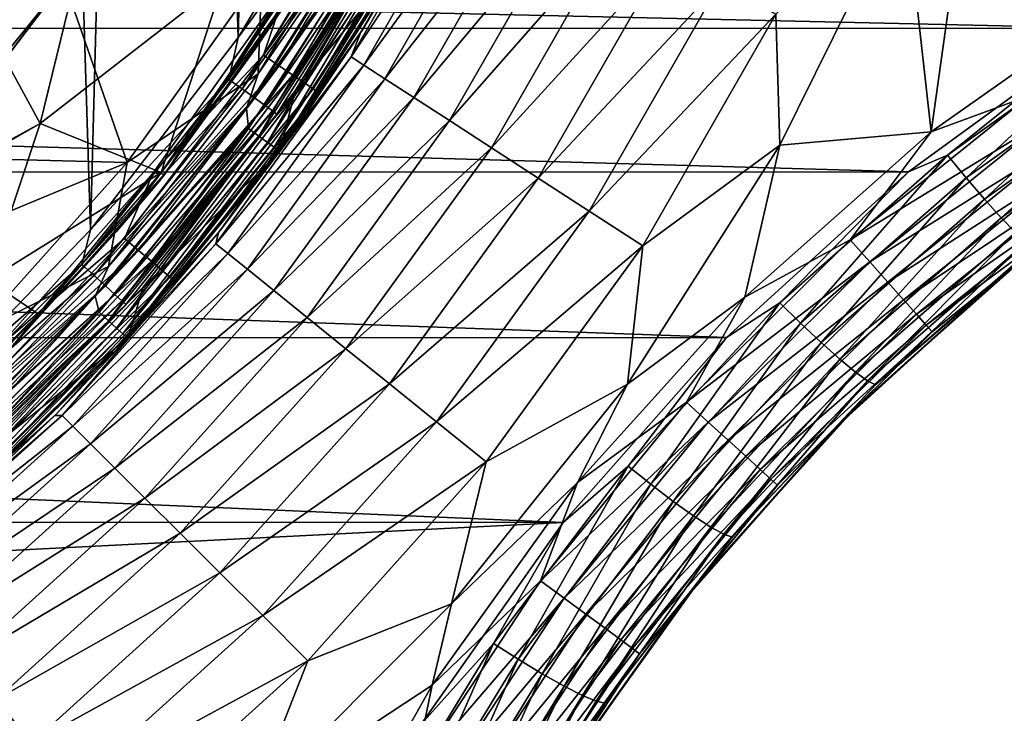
# Model space of a CAD drawing. Header units: metres. Extents: x -106 to 264, y -111 to 81.
# Tile 111 of 549: x 14.5 to 23.93, y -17.71 to -11.07. Entities that reach past the tile are written whole.
import ezdxf

# ---------------------------------------------------------------- set-up
doc = ezdxf.new("R2010")
doc.units = ezdxf.units.M
doc.layers.add('solid_20422013', color=7, linetype='CONTINUOUS')

msp = doc.modelspace()

# ---------------------------------------------------------------- linework, layer by layer
at = {"layer": 'solid_20422013'}
for points in [[(14.337729, 13.999803, 77.57151), (13.567441, -14.74737, 77.584946), (15.176792, -13.085555, 77.55603)], [(14.337729, 13.999803, 77.57151), (15.176792, -13.085555, 77.55603), (15.847187, 12.270314, 77.54303)], [(15.847187, 12.270314, 77.54303), (15.176792, -13.085555, 77.55603), (16.590656, -11.245829, 77.527954)], [(15.847187, 12.270314, 77.54303), (16.590656, -11.245829, 77.527954), (17.139881, 10.391211, 77.516373)], [(17.139881, 10.391211, 77.516373), (16.590656, -11.245829, 77.527954), (17.766171, -9.285732, 77.502701)], [(23.228586, -12.146452, 19), (23.904106, -7.317517, 19), (22.971306, -9.862634, 19)], [(23.228586, -12.146452, 19), (25.181824, -10.770038, 19), (23.904106, -7.317517, 19)], [(17.781208, -11.172673, 48.200001), (18.908186, -9.136766, 23), (18.920345, -9.111559, 48.200001)], [(18.534952, -9.82661, 48.383289), (17.781208, -11.172673, 48.200001), (18.920345, -9.111559, 48.200001)], [(17.781208, -11.172673, 48.200001), (18.366816, -10.181359, 23), (18.908186, -9.136766, 23)], [(17.702967, -9.729023, 77.487953), (17.766171, -9.285732, 77.502701), (16.590656, -11.245829, 77.527954)], [(17.882521, -9.480712, 49.338165), (16.752647, -11.358576, 49.338165), (17.146166, -10.773649, 49.239994)], [(17.325098, -10.406235, 49.435711), (16.752647, -11.358576, 49.338165), (17.882521, -9.480712, 49.338165)], [(17.673773, -11.43134, 22.379227), (18.773697, -9.517673, 22.379227), (17.767794, -11.193994, 23)], [(18.903877, -9.583671, 21.768116), (18.773697, -9.517673, 22.379227), (17.673773, -11.43134, 22.379227)], [(18.773697, -9.517673, 22.379227), (18.366816, -10.181359, 23), (17.767794, -11.193994, 23)], [(17.999838, -9.600218, 51.700001), (16.783817, -11.593534, 51.700001), (16.816923, -10.636537, 53.567062)], [(17.907959, -9.965853, 51.700001), (16.783817, -11.593534, 51.700001), (17.999838, -9.600218, 51.700001)], [(17.068138, -10.720295, 49.000153), (16.835796, -11.414953, 48.987526), (17.971277, -9.527768, 48.987526)], [(18.128288, -9.611011, 48.933891), (17.971277, -9.527768, 48.987526), (16.835796, -11.414953, 48.987526)], [(18.128288, -9.611011, 48.933891), (16.835796, -11.414953, 48.987526), (16.982887, -11.514683, 48.933891)], [(18.128288, -9.611011, 48.933891), (16.982887, -11.514683, 48.933891), (18.270151, -9.686221, 48.840744)], [(17.796326, -11.510608, 21.768116), (18.903877, -9.583671, 21.768116), (17.673773, -11.43134, 22.379227)], [(19.117804, -9.692124, 21.187397), (18.903877, -9.583671, 21.768116), (17.796326, -11.510608, 21.768116)], [(16.982887, -11.514683, 48.933891), (17.115786, -11.604791, 48.840744), (18.270151, -9.686221, 48.840744)], [(18.270151, -9.686221, 48.840744), (17.115786, -11.604791, 48.840744), (18.389229, -9.749352, 48.713097)], [(17.997719, -11.640867, 21.187397), (19.117804, -9.692124, 21.187397), (17.796326, -11.510608, 21.768116)], [(19.410196, -9.840359, 20.651402), (19.117804, -9.692124, 21.187397), (17.997719, -11.640867, 21.187397)], [(16.502441, -11.646242, 77.513626), (17.702967, -9.729023, 77.487953), (16.590656, -11.245829, 77.527954)], [(17.840466, -9.805343, 77.432587), (17.702967, -9.729023, 77.487953), (16.502441, -11.646242, 77.513626)], [(16.630615, -11.737595, 77.458656), (17.840466, -9.805343, 77.432587), (16.502441, -11.646242, 77.513626)], [(17.968275, -9.876785, 77.3396), (17.840466, -9.805343, 77.432587), (16.630615, -11.737595, 77.458656)], [(17.115786, -11.604791, 48.840744), (17.227339, -11.680426, 48.713097), (18.389229, -9.749352, 48.713097)], [(18.366579, -9.722714, 76.760643), (17.137156, -11.754624, 76.785667), (18.241184, -10.395881, 52.204365)], [(18.196053, -10.007346, 76.906021), (17.137156, -11.754624, 76.785667), (18.366579, -9.722714, 76.760643)], [(18.389229, -9.749352, 48.713097), (17.227339, -11.680426, 48.713097), (18.479109, -9.797003, 48.557827)], [(17.227339, -11.680426, 48.713097), (17.311541, -11.737515, 48.557827), (18.479109, -9.797003, 48.557827)], [(18.479109, -9.797003, 48.557827), (17.311541, -11.737515, 48.557827), (18.534952, -9.82661, 48.383289)], [(16.749758, -11.823111, 77.366043), (17.968275, -9.876785, 77.3396), (16.630615, -11.737595, 77.458656)], [(18.075031, -9.937045, 77.2136), (17.968275, -9.876785, 77.3396), (16.749758, -11.823111, 77.366043)], [(17.311541, -11.737515, 48.557827), (17.363855, -11.772986, 48.383289), (18.534952, -9.82661, 48.383289)], [(18.534952, -9.82661, 48.383289), (17.363855, -11.772986, 48.383289), (17.781208, -11.172673, 48.200001)], [(18.272982, -11.818907, 20.651402), (19.410196, -9.840359, 20.651402), (17.997719, -11.640867, 21.187397)], [(19.773844, -10.024716, 20.173351), (19.410196, -9.840359, 20.651402), (18.272982, -11.818907, 20.651402)], [(21.777285, -12.276433, 19), (22.971306, -9.862634, 19), (21.740068, -11.021529, 19.049246)], [(23.228586, -12.146452, 19), (22.971306, -9.862634, 19), (21.777285, -12.276433, 19)], [(24.900822, -11.156499, -18.696924), (-26.949268, -9.985374, -18.861515), (26.949268, -9.985374, -18.861515)], [(24.900822, -11.156499, -18.696924), (-24.89687, -11.159752, -18.696466), (-26.949268, -9.985374, -18.861515)], [(17.907959, -9.965853, 51.700001), (16.670759, -11.922745, 51.700001), (16.783817, -11.593534, 51.700001)], [(17.91984, -10.212741, 51.717224), (16.670759, -11.922745, 51.700001), (17.907959, -9.965853, 51.700001)], [(16.849274, -11.89524, 77.240356), (18.075031, -9.937045, 77.2136), (16.749758, -11.823111, 77.366043)], [(18.152168, -9.981284, 77.064697), (18.075031, -9.937045, 77.2136), (16.849274, -11.89524, 77.240356)], [(16.921181, -11.948194, 77.09169), (18.152168, -9.981284, 77.064697), (16.849274, -11.89524, 77.240356)], [(16.921181, -11.948194, 77.09169), (18.196053, -10.007346, 76.906021), (18.152168, -9.981284, 77.064697)], [(16.921181, -11.948194, 77.09169), (16.962091, -11.979391, 76.933144), (18.196053, -10.007346, 76.906021)], [(18.196053, -10.007346, 76.906021), (16.962091, -11.979391, 76.933144), (17.137156, -11.754624, 76.785667)], [(18.615324, -12.040332, 20.173351), (19.773844, -10.024716, 20.173351), (18.272982, -11.818907, 20.651402)], [(20.199774, -10.240649, 19.765039), (19.773844, -10.024716, 20.173351), (18.615324, -12.040332, 20.173351)], [(17.781208, -11.172673, 48.200001), (17.767794, -11.193994, 23), (18.366816, -10.181359, 23)], [(17.91984, -10.212741, 51.717224), (16.691162, -12.11717, 51.717224), (16.670759, -11.922745, 51.700001)], [(16.789291, -12.188409, 51.767784), (16.691162, -12.11717, 51.717224), (17.91984, -10.212741, 51.717224)], [(18.02519, -10.272782, 51.767784), (16.789291, -12.188409, 51.767784), (17.91984, -10.212741, 51.717224)], [(16.873375, -12.249451, 51.848179), (16.789291, -12.188409, 51.767784), (18.02519, -10.272782, 51.767784)], [(18.115465, -10.324231, 51.848179), (16.873375, -12.249451, 51.848179), (18.02519, -10.272782, 51.767784)], [(19.016298, -12.299682, 19.765039), (20.199774, -10.240649, 19.765039), (18.615324, -12.040332, 20.173351)], [(20.677475, -10.482829, 19.436544), (20.199774, -10.240649, 19.765039), (19.016298, -12.299682, 19.765039)], [(16.937611, -12.296083, 51.952866), (16.873375, -12.249451, 51.848179), (18.115465, -10.324231, 51.848179)], [(18.184429, -10.363535, 51.952866), (16.937611, -12.296083, 51.952866), (18.115465, -10.324231, 51.848179)], [(18.184429, -10.363535, 51.952866), (16.977562, -12.325087, 52.074615), (16.937611, -12.296083, 51.952866)], [(18.184429, -10.363535, 51.952866), (18.227322, -10.38798, 52.074615), (16.977562, -12.325087, 52.074615)], [(17.325098, -10.406235, 49.435711), (15.854123, -12.537907, 49.429569), (16.091892, -12.230787, 49.430233)], [(16.446669, -10.704681, 50.722492), (15.854123, -12.537907, 49.429569), (17.325098, -10.406235, 49.435711)], [(17.325098, -10.406235, 49.435711), (16.091892, -12.230787, 49.430233), (16.752647, -11.358576, 49.338165)], [(16.977562, -12.325087, 52.074615), (18.227322, -10.38798, 52.074615), (16.990475, -12.334461, 52.204365)], [(18.227322, -10.38798, 52.074615), (18.241184, -10.395881, 52.204365), (16.990475, -12.334461, 52.204365)], [(17.137156, -11.754624, 76.785667), (16.990475, -12.334461, 52.204365), (18.241184, -10.395881, 52.204365)], [(14.359891, -11.451718, 52.927349), (15.086637, -10.475767, 52.927349), (14.924659, -10.705158, 53.567062)], [(14.694283, -12.067444, 51.865765), (15.086637, -10.475767, 52.927349), (14.359891, -11.451718, 52.927349)], [(16.446669, -10.704681, 50.722492), (15.086637, -10.475767, 52.927349), (14.694283, -12.067444, 51.865765)], [(19.466013, -12.590555, 19.436544), (20.677475, -10.482829, 19.436544), (19.016298, -12.299682, 19.765039)], [(21.195166, -10.74528, 19.195969), (20.677475, -10.482829, 19.436544), (19.466013, -12.590555, 19.436544)], [(16.816923, -10.636537, 53.567062), (15.52974, -12.442852, 53.567062), (14.924659, -10.705158, 53.567062)], [(16.783817, -11.593534, 51.700001), (15.52974, -12.442852, 53.567062), (16.816923, -10.636537, 53.567062)], [(14.359891, -11.451718, 52.927349), (14.924659, -10.705158, 53.567062), (13.555943, -12.390946, 53.567062)], [(15.52974, -12.442852, 53.567062), (13.555943, -12.390946, 53.567062), (14.924659, -10.705158, 53.567062)], [(16.446669, -10.704681, 50.722492), (14.694283, -12.067444, 51.865765), (15.854123, -12.537907, 49.429569)], [(17.068138, -10.720295, 49.000153), (15.779067, -12.540619, 49.000153), (16.835796, -11.414953, 48.987526)], [(15.890587, -12.551962, 49.099998), (15.779067, -12.540619, 49.000153), (17.068138, -10.720295, 49.000153)], [(17.19356, -10.697851, 49.099998), (15.890587, -12.551962, 49.099998), (17.068138, -10.720295, 49.000153)], [(17.146166, -10.773649, 49.239994), (15.890587, -12.551962, 49.099998), (17.19356, -10.697851, 49.099998)], [(19.953371, -12.905777, 19.195969), (21.195166, -10.74528, 19.195969), (19.466013, -12.590555, 19.436544)], [(19.953371, -12.905777, 19.195969), (21.740068, -11.021529, 19.049246), (21.195166, -10.74528, 19.195969)], [(17.146166, -10.773649, 49.239994), (15.832088, -12.625669, 49.239994), (15.890587, -12.551962, 49.099998)], [(16.752647, -11.358576, 49.338165), (15.832088, -12.625669, 49.239994), (17.146166, -10.773649, 49.239994)], [(24.172537, -11.799474, 18.971178), (25.181824, -10.770038, 19), (23.228586, -12.146452, 19)], [(19.953371, -12.905777, 19.195969), (20.466349, -13.237569, 19.049246), (21.740068, -11.021529, 19.049246)], [(21.777285, -12.276433, 19), (21.740068, -11.021529, 19.049246), (20.466349, -13.237569, 19.049246)], [(24.900822, -11.156499, -18.696924), (23.010382, -12.530283, -18.503851), (-24.89687, -11.159752, -18.696466)], [(23.010382, -12.530283, -18.503851), (-23.005219, -12.534482, -18.503262), (-24.89687, -11.159752, -18.696466)], [(16.418461, -13.093286, 48.200001), (17.767794, -11.193994, 23), (17.781208, -11.172673, 48.200001)], [(17.363855, -11.772986, 48.383289), (16.418461, -13.093286, 48.200001), (17.781208, -11.172673, 48.200001)], [(16.418461, -13.093286, 48.200001), (17.113001, -12.171492, 23), (17.767794, -11.193994, 23)], [(17.673773, -11.43134, 22.379227), (17.767794, -11.193994, 23), (17.113001, -12.171492, 23)], [(23.384657, -12.372516, -18.521843), (23.010382, -12.530283, -18.503851), (24.900822, -11.156499, -18.696924)], [(25.127964, -11.127584, -18.697666), (23.384657, -12.372516, -18.521843), (24.900822, -11.156499, -18.696924)], [(23.562353, -12.587959, -18.441534), (23.384657, -12.372516, -18.521843), (25.127964, -11.127584, -18.697666)], [(25.282446, -11.360208, -18.617283), (23.562353, -12.587959, -18.441534), (25.127964, -11.127584, -18.697666)], [(16.502441, -11.646242, 77.513626), (16.590656, -11.245829, 77.527954), (15.176792, -13.085555, 77.55603)], [(16.752647, -11.358576, 49.338165), (15.426364, -13.103271, 49.338165), (15.832088, -12.625669, 49.239994)], [(15.854123, -12.537907, 49.429569), (15.426364, -13.103271, 49.338165), (16.752647, -11.358576, 49.338165)], [(16.091892, -12.230787, 49.430233), (15.854123, -12.537907, 49.429569), (16.752647, -11.358576, 49.338165)], [(23.737507, -12.791911, -18.302521), (23.562353, -12.587959, -18.441534), (25.282446, -11.360208, -18.617283)], [(25.434982, -11.581501, -18.478142), (23.737507, -12.791911, -18.302521), (25.282446, -11.360208, -18.617283)], [(14.694283, -12.067444, 51.865765), (14.359891, -11.451718, 52.927349), (12.953714, -13.021122, 52.927349)], [(15.779067, -12.540619, 49.000153), (15.502931, -13.168308, 48.987526), (16.835796, -11.414953, 48.987526)], [(16.982887, -11.514683, 48.933891), (16.835796, -11.414953, 48.987526), (15.502931, -13.168308, 48.987526)], [(16.379496, -13.219301, 22.379227), (17.673773, -11.43134, 22.379227), (16.404491, -13.110784, 23)], [(17.796326, -11.510608, 21.768116), (17.673773, -11.43134, 22.379227), (16.379496, -13.219301, 22.379227)], [(17.673773, -11.43134, 22.379227), (17.113001, -12.171492, 23), (16.404491, -13.110784, 23)], [(16.783817, -11.593534, 51.700001), (15.349111, -13.437405, 51.700001), (15.52974, -12.442852, 53.567062)], [(16.670759, -11.922745, 51.700001), (15.349111, -13.437405, 51.700001), (16.783817, -11.593534, 51.700001)], [(16.982887, -11.514683, 48.933891), (15.502931, -13.168308, 48.987526), (15.638376, -13.283357, 48.933891)], [(16.982887, -11.514683, 48.933891), (15.638376, -13.283357, 48.933891), (17.115786, -11.604791, 48.840744)], [(16.493074, -13.310966, 21.768116), (17.796326, -11.510608, 21.768116), (16.379496, -13.219301, 22.379227)], [(17.997719, -11.640867, 21.187397), (17.796326, -11.510608, 21.768116), (16.493074, -13.310966, 21.768116)], [(23.898603, -12.970137, -18.108093), (23.737507, -12.791911, -18.302521), (25.434982, -11.581501, -18.478142)], [(25.575567, -11.776132, -18.283535), (23.898603, -12.970137, -18.108093), (25.434982, -11.581501, -18.478142)], [(15.094849, -13.417177, 77.541428), (16.502441, -11.646242, 77.513626), (15.176792, -13.085555, 77.55603)], [(16.630615, -11.737595, 77.458656), (16.502441, -11.646242, 77.513626), (15.094849, -13.417177, 77.541428)], [(15.638376, -13.283357, 48.933891), (15.760754, -13.387305, 48.840744), (17.115786, -11.604791, 48.840744)], [(17.115786, -11.604791, 48.840744), (15.760754, -13.387305, 48.840744), (17.227339, -11.680426, 48.713097)], [(15.760754, -13.387305, 48.840744), (15.863476, -13.474558, 48.713097), (17.227339, -11.680426, 48.713097)], [(17.227339, -11.680426, 48.713097), (15.863476, -13.474558, 48.713097), (17.311541, -11.737515, 48.557827)], [(16.679718, -13.461599, 21.187397), (17.997719, -11.640867, 21.187397), (16.493074, -13.310966, 21.768116)], [(18.272982, -11.818907, 20.651402), (17.997719, -11.640867, 21.187397), (16.679718, -13.461599, 21.187397)], [(15.21209, -13.522414, 77.486893), (16.630615, -11.737595, 77.458656), (15.094849, -13.417177, 77.541428)], [(16.749758, -11.823111, 77.366043), (16.630615, -11.737595, 77.458656), (15.21209, -13.522414, 77.486893)], [(17.137156, -11.754624, 76.785667), (15.683644, -13.633285, 76.81369), (16.990475, -12.334461, 52.204365)], [(16.962091, -11.979391, 76.933144), (15.683644, -13.633285, 76.81369), (17.137156, -11.754624, 76.785667)], [(15.863476, -13.474558, 48.713097), (15.94101, -13.540417, 48.557827), (17.311541, -11.737515, 48.557827)], [(17.311541, -11.737515, 48.557827), (15.94101, -13.540417, 48.557827), (17.363855, -11.772986, 48.383289)], [(15.94101, -13.540417, 48.557827), (15.989184, -13.581335, 48.383289), (17.363855, -11.772986, 48.383289)], [(17.363855, -11.772986, 48.383289), (15.989184, -13.581335, 48.383289), (16.418461, -13.093286, 48.200001)], [(24.034939, -13.110476, -17.868877), (23.898603, -12.970137, -18.108093), (25.575567, -11.776132, -18.283535)], [(15.32107, -13.620927, 77.394684), (16.749758, -11.823111, 77.366043), (15.21209, -13.522414, 77.486893)], [(16.849274, -11.89524, 77.240356), (16.749758, -11.823111, 77.366043), (15.32107, -13.620927, 77.394684)], [(16.934824, -13.667485, 20.651402), (18.272982, -11.818907, 20.651402), (16.679718, -13.461599, 21.187397)], [(18.615324, -12.040332, 20.173351), (18.272982, -11.818907, 20.651402), (16.934824, -13.667485, 20.651402)], [(22.451752, -13.182198, 18.971178), (24.172537, -11.799474, 18.971178), (23.228586, -12.146452, 19)], [(24.337297, -12.02792, 18.885706), (24.172537, -11.799474, 18.971178), (22.451752, -13.182198, 18.971178)], [(16.670759, -11.922745, 51.700001), (15.223668, -13.719388, 51.700001), (15.349111, -13.437405, 51.700001)], [(16.691162, -12.11717, 51.717224), (15.223668, -13.719388, 51.700001), (16.670759, -11.922745, 51.700001)], [(15.412099, -13.704019, 77.269333), (16.849274, -11.89524, 77.240356), (15.32107, -13.620927, 77.394684)], [(16.921181, -11.948194, 77.09169), (16.849274, -11.89524, 77.240356), (15.412099, -13.704019, 77.269333)], [(15.477873, -13.765021, 77.120918), (16.921181, -11.948194, 77.09169), (15.412099, -13.704019, 77.269333)], [(15.477873, -13.765021, 77.120918), (16.962091, -11.979391, 76.933144), (16.921181, -11.948194, 77.09169)], [(14.694283, -12.067444, 51.865765), (12.953714, -13.021122, 52.927349), (12.836039, -13.137139, 52.927349)], [(14.193852, -13.567936, 50.698231), (14.694283, -12.067444, 51.865765), (12.836039, -13.137139, 52.927349)], [(14.193852, -13.567936, 50.698231), (15.854123, -12.537907, 49.429569), (14.694283, -12.067444, 51.865765)], [(15.477873, -13.765021, 77.120918), (15.515296, -13.800962, 76.962524), (16.962091, -11.979391, 76.933144)], [(16.962091, -11.979391, 76.933144), (15.515296, -13.800962, 76.962524), (15.683644, -13.633285, 76.81369)], [(17.252094, -13.923544, 20.173351), (18.615324, -12.040332, 20.173351), (16.934824, -13.667485, 20.651402)], [(19.016298, -12.299682, 19.765039), (18.615324, -12.040332, 20.173351), (17.252094, -13.923544, 20.173351)], [(22.639366, -13.392279, 18.885706), (24.337297, -12.02792, 18.885706), (22.451752, -13.182198, 18.971178)], [(24.489122, -12.238429, 18.746878), (24.337297, -12.02792, 18.885706), (22.639366, -13.392279, 18.885706)], [(16.691162, -12.11717, 51.717224), (15.260957, -13.875299, 51.717224), (15.223668, -13.719388, 51.700001)], [(15.350677, -13.956873, 51.767784), (15.260957, -13.875299, 51.717224), (16.691162, -12.11717, 51.717224)], [(16.789291, -12.188409, 51.767784), (15.350677, -13.956873, 51.767784), (16.691162, -12.11717, 51.717224)], [(21.4424, -13.731791, 19), (23.228586, -12.146452, 19), (21.777285, -12.276433, 19)], [(22.451752, -13.182198, 18.971178), (23.228586, -12.146452, 19), (21.4424, -13.731791, 19)], [(15.427557, -14.026772, 51.848179), (15.350677, -13.956873, 51.767784), (16.789291, -12.188409, 51.767784)], [(16.873375, -12.249451, 51.848179), (15.427557, -14.026772, 51.848179), (16.789291, -12.188409, 51.767784)], [(15.486288, -14.080171, 51.952866), (15.427557, -14.026772, 51.848179), (16.873375, -12.249451, 51.848179)], [(16.937611, -12.296083, 51.952866), (15.486288, -14.080171, 51.952866), (16.873375, -12.249451, 51.848179)], [(16.418461, -13.093286, 48.200001), (16.404491, -13.110784, 23), (17.113001, -12.171492, 23)], [(22.81225, -13.585866, 18.746878), (24.489122, -12.238429, 18.746878), (22.639366, -13.392279, 18.885706)], [(24.622164, -12.422897, 18.560036), (24.489122, -12.238429, 18.746878), (22.81225, -13.585866, 18.746878)], [(16.937611, -12.296083, 51.952866), (15.522816, -14.113381, 52.074615), (15.486288, -14.080171, 51.952866)], [(16.937611, -12.296083, 51.952866), (16.977562, -12.325087, 52.074615), (15.522816, -14.113381, 52.074615)], [(15.522816, -14.113381, 52.074615), (16.977562, -12.325087, 52.074615), (15.534622, -14.124116, 52.204365)], [(16.977562, -12.325087, 52.074615), (16.990475, -12.334461, 52.204365), (15.534622, -14.124116, 52.204365)], [(15.683644, -13.633285, 76.81369), (15.534622, -14.124116, 52.204365), (16.990475, -12.334461, 52.204365)], [(17.623705, -14.223457, 19.765039), (19.016298, -12.299682, 19.765039), (17.252094, -13.923544, 20.173351)], [(19.466013, -12.590555, 19.436544), (19.016298, -12.299682, 19.765039), (17.623705, -14.223457, 19.765039)], [(20.319651, -14.562149, 19), (21.777285, -12.276433, 19), (20.466349, -13.237569, 19.049246)], [(21.4424, -13.731791, 19), (21.777285, -12.276433, 19), (20.319651, -14.562149, 19)], [(15.52974, -12.442852, 53.567062), (11.999084, -13.905692, 53.567062), (13.555943, -12.390946, 53.567062)], [(15.52974, -12.442852, 53.567062), (14.058059, -14.084843, 53.567062), (11.999084, -13.905692, 53.567062)], [(15.349111, -13.437405, 51.700001), (14.058059, -14.084843, 53.567062), (15.52974, -12.442852, 53.567062)], [(23.384657, -12.372516, -18.521843), (21.778736, -13.784138, -18.322357), (23.010382, -12.530283, -18.503851)], [(21.977671, -13.98017, -18.242126), (21.778736, -13.784138, -18.322357), (23.384657, -12.372516, -18.521843)], [(23.562353, -12.587959, -18.441534), (21.977671, -13.98017, -18.242126), (23.384657, -12.372516, -18.521843)], [(22.963747, -13.755506, 18.560036), (24.622164, -12.422897, 18.560036), (22.81225, -13.585866, 18.746878)], [(24.731302, -12.574221, 18.332376), (24.622164, -12.422897, 18.560036), (22.963747, -13.755506, 18.560036)], [(23.010382, -12.530283, -18.503851), (21.266914, -14.117199, -18.280825), (-23.005219, -12.534482, -18.503262)], [(21.266914, -14.117199, -18.280825), (-21.264048, -14.119773, -18.280462), (-23.005219, -12.534482, -18.503262)], [(14.193852, -13.567936, 50.698231), (14.678501, -13.891964, 49.435932), (15.854123, -12.537907, 49.429569)], [(15.854123, -12.537907, 49.429569), (14.678501, -13.891964, 49.435932), (15.426364, -13.103271, 49.338165)], [(21.778736, -13.784138, -18.322357), (21.266914, -14.117199, -18.280825), (23.010382, -12.530283, -18.503851)], [(15.779067, -12.540619, 49.000153), (14.297414, -14.20669, 49.000153), (15.502931, -13.168308, 48.987526)], [(14.388608, -14.248876, 49.099998), (14.297414, -14.20669, 49.000153), (15.779067, -12.540619, 49.000153)], [(15.832088, -12.625669, 49.239994), (14.318913, -14.318913, 49.239994), (14.388608, -14.248876, 49.099998)], [(15.426364, -13.103271, 49.338165), (14.318913, -14.318913, 49.239994), (15.832088, -12.625669, 49.239994)], [(15.890587, -12.551962, 49.099998), (14.388608, -14.248876, 49.099998), (15.779067, -12.540619, 49.000153)], [(15.832088, -12.625669, 49.239994), (14.388608, -14.248876, 49.099998), (15.890587, -12.551962, 49.099998)], [(18.040487, -14.559827, 19.436544), (19.466013, -12.590555, 19.436544), (17.623705, -14.223457, 19.765039)], [(19.953371, -12.905777, 19.195969), (19.466013, -12.590555, 19.436544), (18.040487, -14.559827, 19.436544)], [(22.173374, -14.164595, -18.103247), (21.977671, -13.98017, -18.242126), (23.562353, -12.587959, -18.441534)], [(23.737507, -12.791911, -18.302521), (22.173374, -14.164595, -18.103247), (23.562353, -12.587959, -18.441534)], [(23.088024, -13.894664, 18.332376), (24.731302, -12.574221, 18.332376), (22.963747, -13.755506, 18.560036)], [(24.812332, -12.686572, 18.072664), (24.731302, -12.574221, 18.332376), (23.088024, -13.894664, 18.332376)], [(23.180294, -13.997984, 18.072664), (24.812332, -12.686572, 18.072664), (23.088024, -13.894664, 18.332376)], [(24.862137, -12.755626, 17.790901), (24.812332, -12.686572, 18.072664), (23.180294, -13.997984, 18.072664)], [(22.352942, -14.324422, -17.909008), (22.173374, -14.164595, -18.103247), (23.737507, -12.791911, -18.302521)], [(23.898603, -12.970137, -18.108093), (22.352942, -14.324422, -17.909008), (23.737507, -12.791911, -18.302521)], [(23.237005, -14.061486, 17.790901), (24.862137, -12.755626, 17.790901), (23.180294, -13.997984, 18.072664)], [(24.166719, -13.316843, 17.5), (24.862137, -12.755626, 17.790901), (23.237005, -14.061486, 17.790901)], [(18.492155, -14.924352, 19.195969), (19.953371, -12.905777, 19.195969), (18.040487, -14.559827, 19.436544)], [(18.492155, -14.924352, 19.195969), (20.466349, -13.237569, 19.049246), (19.953371, -12.905777, 19.195969)], [(22.504429, -14.448699, -17.670025), (22.352942, -14.324422, -17.909008), (23.898603, -12.970137, -18.108093)], [(24.034939, -13.110476, -17.868877), (22.504429, -14.448699, -17.670025), (23.898603, -12.970137, -18.108093)], [(15.094849, -13.417177, 77.541428), (15.176792, -13.085555, 77.55603), (13.567441, -14.74737, 77.584946)], [(15.426364, -13.103271, 49.338165), (13.919221, -14.694343, 49.338165), (14.318913, -14.318913, 49.239994)], [(14.678501, -13.891964, 49.435932), (13.919221, -14.694343, 49.338165), (15.426364, -13.103271, 49.338165)], [(14.849242, -14.849242, 48.200001), (16.404491, -13.110784, 23), (16.418461, -13.093286, 48.200001)], [(15.989184, -13.581335, 48.383289), (14.849242, -14.849242, 48.200001), (16.418461, -13.093286, 48.200001)], [(14.297414, -14.20669, 49.000153), (13.988307, -14.767277, 48.987526), (15.502931, -13.168308, 48.987526)], [(15.638376, -13.283357, 48.933891), (15.502931, -13.168308, 48.987526), (13.988307, -14.767277, 48.987526)], [(14.849242, -14.849242, 48.200001), (15.64449, -14.008923, 23), (16.404491, -13.110784, 23)], [(16.379496, -13.219301, 22.379227), (16.404491, -13.110784, 23), (15.64449, -14.008923, 23)], [(20.884022, -14.736306, 18.971178), (22.451752, -13.182198, 18.971178), (21.4424, -13.731791, 19)], [(22.639366, -13.392279, 18.885706), (22.451752, -13.182198, 18.971178), (20.884022, -14.736306, 18.971178)], [(22.61936, -14.53086, -17.40243), (22.504429, -14.448699, -17.670025), (24.034939, -13.110476, -17.868877)], [(24.138872, -13.205443, -17.601025), (22.61936, -14.53086, -17.40243), (24.034939, -13.110476, -17.868877)], [(15.638376, -13.283357, 48.933891), (13.988307, -14.767277, 48.987526), (14.110519, -14.896295, 48.933891)], [(15.638376, -13.283357, 48.933891), (14.110519, -14.896295, 48.933891), (15.760754, -13.387305, 48.840744)], [(14.905099, -14.861893, 22.379227), (16.379496, -13.219301, 22.379227), (15.64449, -14.008923, 23)], [(16.493074, -13.310966, 21.768116), (16.379496, -13.219301, 22.379227), (14.905099, -14.861893, 22.379227)], [(18.492155, -14.924352, 19.195969), (18.967567, -15.30804, 19.049246), (20.466349, -13.237569, 19.049246)], [(20.319651, -14.562149, 19), (20.466349, -13.237569, 19.049246), (18.967567, -15.30804, 19.049246)], [(22.694212, -14.569798, -17.124453), (22.61936, -14.53086, -17.40243), (24.138872, -13.205443, -17.601025)], [(24.207159, -13.253469, -17.322779), (22.694212, -14.569798, -17.124453), (24.138872, -13.205443, -17.601025)], [(23.952757, -13.488566, -17.017933), (22.694212, -14.569798, -17.124453), (24.207159, -13.253469, -17.322779)], [(14.110519, -14.896295, 48.933891), (14.220942, -15.012865, 48.840744), (15.760754, -13.387305, 48.840744)], [(15.760754, -13.387305, 48.840744), (14.220942, -15.012865, 48.840744), (15.863476, -13.474558, 48.713097)], [(15.008453, -14.964948, 21.768116), (16.493074, -13.310966, 21.768116), (14.905099, -14.861893, 22.379227)], [(16.679718, -13.461599, 21.187397), (16.493074, -13.310966, 21.768116), (15.008453, -14.964948, 21.768116)], [(22.497654, -14.796292, 17.5), (24.166719, -13.316843, 17.5), (23.237005, -14.061486, 17.790901)], [(23.952757, -13.488566, -17.017933), (24.166719, -13.316843, 17.5), (22.497654, -14.796292, 17.5)], [(13.497879, -15.019637, 77.569969), (15.094849, -13.417177, 77.541428), (13.567441, -14.74737, 77.584946)], [(15.21209, -13.522414, 77.486893), (15.094849, -13.417177, 77.541428), (13.497879, -15.019637, 77.569969)], [(15.349111, -13.437405, 51.700001), (13.709948, -15.104466, 51.700001), (14.058059, -14.084843, 53.567062)], [(15.223668, -13.719388, 51.700001), (13.709948, -15.104466, 51.700001), (15.349111, -13.437405, 51.700001)], [(14.220942, -15.012865, 48.840744), (14.313627, -15.110713, 48.713097), (15.863476, -13.474558, 48.713097)], [(15.863476, -13.474558, 48.713097), (14.313627, -15.110713, 48.713097), (15.94101, -13.540417, 48.557827)], [(15.178296, -15.134298, 21.187397), (16.679718, -13.461599, 21.187397), (15.008453, -14.964948, 21.768116)], [(16.934824, -13.667485, 20.651402), (16.679718, -13.461599, 21.187397), (15.178296, -15.134298, 21.187397)], [(21.092457, -14.925747, 18.885706), (22.639366, -13.392279, 18.885706), (20.884022, -14.736306, 18.971178)], [(22.81225, -13.585866, 18.746878), (22.639366, -13.392279, 18.885706), (21.092457, -14.925747, 18.885706)], [(13.602717, -15.137437, 77.515877), (15.21209, -13.522414, 77.486893), (13.497879, -15.019637, 77.569969)], [(14.193852, -13.567936, 50.698231), (13.585888, -14.963655, 49.433426), (14.678501, -13.891964, 49.435932)], [(15.32107, -13.620927, 77.394684), (15.21209, -13.522414, 77.486893), (13.602717, -15.137437, 77.515877)], [(14.313627, -15.110713, 48.713097), (14.383588, -15.184568, 48.557827), (15.94101, -13.540417, 48.557827)], [(15.94101, -13.540417, 48.557827), (14.383588, -15.184568, 48.557827), (15.989184, -13.581335, 48.383289)], [(23.952757, -13.488566, -17.017933), (22.497654, -14.796292, 17.5), (22.332027, -14.962416, -16.79512)], [(23.952757, -13.488566, -17.017933), (22.332027, -14.962416, -16.79512), (22.694212, -14.569798, -17.124453)], [(13.700168, -15.247708, 77.42408), (15.32107, -13.620927, 77.394684), (13.602717, -15.137437, 77.515877)], [(15.412099, -13.704019, 77.269333), (15.32107, -13.620927, 77.394684), (13.700168, -15.247708, 77.42408)], [(15.683644, -13.633285, 76.81369), (14.024997, -15.334024, 76.842064), (15.534622, -14.124116, 52.204365)], [(15.515296, -13.800962, 76.962524), (14.024997, -15.334024, 76.842064), (15.683644, -13.633285, 76.81369)], [(14.383588, -15.184568, 48.557827), (14.427054, -15.230456, 48.383289), (15.989184, -13.581335, 48.383289)], [(15.989184, -13.581335, 48.383289), (14.427054, -15.230456, 48.383289), (14.849242, -14.849242, 48.200001)], [(15.410438, -15.365767, 20.651402), (16.934824, -13.667485, 20.651402), (15.178296, -15.134298, 21.187397)], [(17.252094, -13.923544, 20.173351), (16.934824, -13.667485, 20.651402), (15.410438, -15.365767, 20.651402)], [(21.284529, -15.100314, 18.746878), (22.81225, -13.585866, 18.746878), (21.092457, -14.925747, 18.885706)], [(22.963747, -13.755506, 18.560036), (22.81225, -13.585866, 18.746878), (21.284529, -15.100314, 18.746878)], [(15.223668, -13.719388, 51.700001), (13.560369, -15.368378, 51.700001), (13.709948, -15.104466, 51.700001)], [(13.646513, -15.465921, 51.717236), (13.560369, -15.368378, 51.700001), (15.223668, -13.719388, 51.700001)], [(15.260957, -13.875299, 51.717224), (13.646513, -15.465921, 51.717236), (15.223668, -13.719388, 51.700001)], [(13.781568, -15.340718, 77.299088), (15.412099, -13.704019, 77.269333), (13.700168, -15.247708, 77.42408)], [(15.477873, -13.765021, 77.120918), (15.412099, -13.704019, 77.269333), (13.781568, -15.340718, 77.299088)], [(13.840384, -15.409004, 77.150925), (15.477873, -13.765021, 77.120918), (13.781568, -15.340718, 77.299088)], [(13.840384, -15.409004, 77.150925), (15.515296, -13.800962, 76.962524), (15.477873, -13.765021, 77.120918)], [(19.841536, -15.504073, 19), (21.4424, -13.731791, 19), (20.319651, -14.562149, 19)], [(20.884022, -14.736306, 18.971178), (21.4424, -13.731791, 19), (19.841536, -15.504073, 19)], [(21.452839, -15.253286, 18.560036), (22.963747, -13.755506, 18.560036), (21.284529, -15.100314, 18.746878)], [(23.088024, -13.894664, 18.332376), (22.963747, -13.755506, 18.560036), (21.452839, -15.253286, 18.560036)], [(13.840384, -15.409004, 77.150925), (13.873851, -15.449237, 76.992683), (15.515296, -13.800962, 76.962524)], [(15.515296, -13.800962, 76.962524), (13.873851, -15.449237, 76.992683), (14.024997, -15.334024, 76.842064)], [(21.778736, -13.784138, -18.322357), (20.325434, -15.347231, -18.101316), (21.266914, -14.117199, -18.280825)], [(20.54343, -15.521856, -18.021164), (20.325434, -15.347231, -18.101316), (21.778736, -13.784138, -18.322357)], [(21.977671, -13.98017, -18.242126), (20.54343, -15.521856, -18.021164), (21.778736, -13.784138, -18.322357)], [(14.678501, -13.891964, 49.435932), (13.585888, -14.963655, 49.433426), (13.919221, -14.694343, 49.338165)], [(13.726748, -15.556853, 51.767807), (13.646513, -15.465921, 51.717236), (15.260957, -13.875299, 51.717224)], [(15.350677, -13.956873, 51.767784), (13.726748, -15.556853, 51.767807), (15.260957, -13.875299, 51.717224)], [(15.699151, -15.653643, 20.173351), (17.252094, -13.923544, 20.173351), (15.410438, -15.365767, 20.651402)], [(17.623705, -14.223457, 19.765039), (17.252094, -13.923544, 20.173351), (15.699151, -15.653643, 20.173351)], [(21.590908, -15.378772, 18.332376), (23.088024, -13.894664, 18.332376), (21.452839, -15.253286, 18.560036)], [(23.180294, -13.997984, 18.072664), (23.088024, -13.894664, 18.332376), (21.590908, -15.378772, 18.332376)], [(13.795487, -15.634757, 51.848213), (13.726748, -15.556853, 51.767807), (15.350677, -13.956873, 51.767784)], [(15.427557, -14.026772, 51.848179), (13.795487, -15.634757, 51.848213), (15.350677, -13.956873, 51.767784)], [(13.847981, -15.69425, 51.952858), (13.795487, -15.634757, 51.848213), (15.427557, -14.026772, 51.848179)], [(15.486288, -14.080171, 51.952866), (13.847981, -15.69425, 51.952858), (15.427557, -14.026772, 51.848179)], [(14.905099, -14.861893, 22.379227), (15.64449, -14.008923, 23), (14.835382, -14.86309, 23)], [(14.849242, -14.849242, 48.200001), (14.835382, -14.86309, 23), (15.64449, -14.008923, 23)], [(20.757416, -15.684828, -17.88242), (20.54343, -15.521856, -18.021164), (21.977671, -13.98017, -18.242126)], [(22.173374, -14.164595, -18.103247), (20.757416, -15.684828, -17.88242), (21.977671, -13.98017, -18.242126)], [(21.693419, -15.471941, 18.072664), (23.180294, -13.997984, 18.072664), (21.590908, -15.378772, 18.332376)], [(23.237005, -14.061486, 17.790901), (23.180294, -13.997984, 18.072664), (21.693419, -15.471941, 18.072664)], [(21.266914, -14.117199, -18.280825), (19.703514, -15.885834, -18.032259), (-21.264048, -14.119773, -18.280462)], [(19.703514, -15.885834, -18.032259), (-19.704161, -15.885006, -18.032375), (-21.264048, -14.119773, -18.280462)], [(13.847981, -15.69425, 51.952858), (15.486288, -14.080171, 51.952866), (13.880649, -15.731272, 52.074615)], [(15.486288, -14.080171, 51.952866), (15.522816, -14.113381, 52.074615), (13.880649, -15.731272, 52.074615)], [(13.880649, -15.731272, 52.074615), (15.522816, -14.113381, 52.074615), (13.891207, -15.743237, 52.204365)], [(15.522816, -14.113381, 52.074615), (15.534622, -14.124116, 52.204365), (13.891207, -15.743237, 52.204365)], [(14.024997, -15.334024, 76.842064), (13.891207, -15.743237, 52.204365), (15.534622, -14.124116, 52.204365)], [(20.325434, -15.347231, -18.101316), (19.703514, -15.885834, -18.032259), (21.266914, -14.117199, -18.280825)], [(21.756424, -15.529204, 17.790901), (23.237005, -14.061486, 17.790901), (21.693419, -15.471941, 18.072664)], [(22.497654, -14.796292, 17.5), (23.237005, -14.061486, 17.790901), (21.756424, -15.529204, 17.790901)], [(16.037312, -15.990823, 19.765039), (17.623705, -14.223457, 19.765039), (15.699151, -15.653643, 20.173351)], [(18.040487, -14.559827, 19.436544), (17.623705, -14.223457, 19.765039), (16.037312, -15.990823, 19.765039)], [(20.953234, -15.824533, -17.68837), (20.757416, -15.684828, -17.88242), (22.173374, -14.164595, -18.103247)], [(22.352942, -14.324422, -17.909008), (20.953234, -15.824533, -17.68837), (22.173374, -14.164595, -18.103247)], [(21.117842, -15.931344, -17.449619), (20.953234, -15.824533, -17.68837), (22.352942, -14.324422, -17.909008)], [(22.504429, -14.448699, -17.670025), (21.117842, -15.931344, -17.449619), (22.352942, -14.324422, -17.909008)], [(21.24205, -15.999688, -17.182285), (21.117842, -15.931344, -17.449619), (22.504429, -14.448699, -17.670025)], [(22.61936, -14.53086, -17.40243), (21.24205, -15.999688, -17.182285), (22.504429, -14.448699, -17.670025)], [(16.416574, -16.368988, 19.436544), (18.040487, -14.559827, 19.436544), (16.037312, -15.990823, 19.765039)], [(18.492155, -14.924352, 19.195969), (18.040487, -14.559827, 19.436544), (16.416574, -16.368988, 19.436544)], [(18.634729, -16.664848, 19), (20.319651, -14.562149, 19), (18.967567, -15.30804, 19.049246)], [(19.841536, -15.504073, 19), (20.319651, -14.562149, 19), (18.634729, -16.664848, 19)], [(21.322134, -16.028948, -16.904579), (21.24205, -15.999688, -17.182285), (22.61936, -14.53086, -17.40243)], [(22.694212, -14.569798, -17.124453), (21.322134, -16.028948, -16.904579), (22.61936, -14.53086, -17.40243)], [(22.332027, -14.962416, -16.79512), (21.322134, -16.028948, -16.904579), (22.694212, -14.569798, -17.124453)], [(19.486334, -16.444962, 18.971178), (20.884022, -14.736306, 18.971178), (19.841536, -15.504073, 19)], [(21.092457, -14.925747, 18.885706), (20.884022, -14.736306, 18.971178), (19.486334, -16.444962, 18.971178)], [(21.003695, -16.452385, 17.5), (22.497654, -14.796292, 17.5), (21.756424, -15.529204, 17.790901)], [(22.332027, -14.962416, -16.79512), (22.497654, -14.796292, 17.5), (21.003695, -16.452385, 17.5)], [(13.093286, -16.418461, 48.200001), (14.835382, -14.86309, 23), (14.849242, -14.849242, 48.200001)], [(14.427054, -15.230456, 48.383289), (13.093286, -16.418461, 48.200001), (14.849242, -14.849242, 48.200001)], [(13.093286, -16.418461, 48.200001), (13.979708, -15.670602, 23), (14.835382, -14.86309, 23)], [(13.266794, -16.341053, 22.379227), (14.905099, -14.861893, 22.379227), (13.979708, -15.670602, 23)], [(15.008453, -14.964948, 21.768116), (14.905099, -14.861893, 22.379227), (13.266794, -16.341053, 22.379227)], [(14.905099, -14.861893, 22.379227), (14.835382, -14.86309, 23), (13.979708, -15.670602, 23)], [(13.358788, -16.454365, 21.768116), (15.008453, -14.964948, 21.768116), (13.266794, -16.341053, 22.379227)], [(15.178296, -15.134298, 21.187397), (15.008453, -14.964948, 21.768116), (13.358788, -16.454365, 21.768116)], [(16.827587, -16.778809, 19.195969), (18.492155, -14.924352, 19.195969), (16.416574, -16.368988, 19.436544)], [(16.827587, -16.778809, 19.195969), (18.967567, -15.30804, 19.049246), (18.492155, -14.924352, 19.195969)], [(19.713333, -16.611708, 18.885706), (21.092457, -14.925747, 18.885706), (19.486334, -16.444962, 18.971178)], [(21.284529, -15.100314, 18.746878), (21.092457, -14.925747, 18.885706), (19.713333, -16.611708, 18.885706)], [(22.332027, -14.962416, -16.79512), (21.003695, -16.452385, 17.5), (20.881739, -16.605282, -16.547047)], [(22.332027, -14.962416, -16.79512), (20.881739, -16.605282, -16.547047), (21.322134, -16.028948, -16.904579)], [(13.509963, -16.64057, 21.187397), (15.178296, -15.134298, 21.187397), (13.358788, -16.454365, 21.768116)], [(15.410438, -15.365767, 20.651402), (15.178296, -15.134298, 21.187397), (13.509963, -16.64057, 21.187397)], [(19.92251, -16.765364, 18.746878), (21.284529, -15.100314, 18.746878), (19.713333, -16.611708, 18.885706)], [(21.452839, -15.253286, 18.560036), (21.284529, -15.100314, 18.746878), (19.92251, -16.765364, 18.746878)], [(20.10581, -16.900011, 18.560036), (21.452839, -15.253286, 18.560036), (19.92251, -16.765364, 18.746878)], [(21.590908, -15.378772, 18.332376), (21.452839, -15.253286, 18.560036), (20.10581, -16.900011, 18.560036)], [(13.716589, -16.895077, 20.651402), (15.410438, -15.365767, 20.651402), (13.509963, -16.64057, 21.187397)], [(15.699151, -15.653643, 20.173351), (15.410438, -15.365767, 20.651402), (13.716589, -16.895077, 20.651402)], [(16.827587, -16.778809, 19.195969), (17.260204, -17.210171, 19.049246), (18.967567, -15.30804, 19.049246)], [(18.634729, -16.664848, 19), (18.967567, -15.30804, 19.049246), (17.260204, -17.210171, 19.049246)], [(20.325434, -15.347231, -18.101316), (19.038435, -17.045429, -17.860994), (19.703514, -15.885834, -18.032259)], [(19.273138, -17.196899, -17.780916), (19.038435, -17.045429, -17.860994), (20.325434, -15.347231, -18.101316)], [(20.54343, -15.521856, -18.021164), (19.273138, -17.196899, -17.780916), (20.325434, -15.347231, -18.101316)], [(20.256174, -17.010466, 18.332376), (21.590908, -15.378772, 18.332376), (20.10581, -16.900011, 18.560036)], [(21.693419, -15.471941, 18.072664), (21.590908, -15.378772, 18.332376), (20.256174, -17.010466, 18.332376)], [(18.448128, -17.445225, 19), (19.841536, -15.504073, 19), (18.634729, -16.664848, 19)], [(19.486334, -16.444962, 18.971178), (19.841536, -15.504073, 19), (18.448128, -17.445225, 19)], [(19.502972, -17.336765, -17.642303), (19.273138, -17.196899, -17.780916), (20.54343, -15.521856, -18.021164)], [(20.757416, -15.684828, -17.88242), (19.502972, -17.336765, -17.642303), (20.54343, -15.521856, -18.021164)], [(20.367815, -17.092474, 18.072664), (21.693419, -15.471941, 18.072664), (20.256174, -17.010466, 18.332376)], [(21.756424, -15.529204, 17.790901), (21.693419, -15.471941, 18.072664), (20.367815, -17.092474, 18.072664)], [(20.43643, -17.142878, 17.790901), (21.756424, -15.529204, 17.790901), (20.367815, -17.092474, 18.072664)], [(21.003695, -16.452385, 17.5), (21.756424, -15.529204, 17.790901), (20.43643, -17.142878, 17.790901)], [(13.973567, -17.211603, 20.173351), (15.699151, -15.653643, 20.173351), (13.716589, -16.895077, 20.651402)], [(16.037312, -15.990823, 19.765039), (15.699151, -15.653643, 20.173351), (13.973567, -17.211603, 20.173351)], [(19.712673, -17.45491, -17.448435), (19.502972, -17.336765, -17.642303), (20.757416, -15.684828, -17.88242)], [(20.953234, -15.824533, -17.68837), (19.712673, -17.45491, -17.448435), (20.757416, -15.684828, -17.88242)], [(19.888258, -17.543123, -17.209908), (19.712673, -17.45491, -17.448435), (20.953234, -15.824533, -17.68837)], [(21.117842, -15.931344, -17.449619), (19.888258, -17.543123, -17.209908), (20.953234, -15.824533, -17.68837)], [(19.703514, -15.885834, -18.032259), (-18.349037, -17.81085, -17.761715), (-19.704161, -15.885006, -18.032375)], [(19.703514, -15.885834, -18.032259), (18.345623, -17.816748, -17.760887), (-18.349037, -17.81085, -17.761715)], [(19.038435, -17.045429, -17.860994), (18.345623, -17.816748, -17.760887), (19.703514, -15.885834, -18.032259)], [(20.019945, -17.596889, -16.942825), (19.888258, -17.543123, -17.209908), (21.117842, -15.931344, -17.449619)], [(21.24205, -15.999688, -17.182285), (20.019945, -17.596889, -16.942825), (21.117842, -15.931344, -17.449619)], [(14.274558, -17.582342, 19.765039), (16.037312, -15.990823, 19.765039), (13.973567, -17.211603, 20.173351)], [(16.416574, -16.368988, 19.436544), (16.037312, -15.990823, 19.765039), (14.274558, -17.582342, 19.765039)], [(20.103884, -17.616093, -16.66538), (20.019945, -17.596889, -16.942825), (21.24205, -15.999688, -17.182285)], [(21.322134, -16.028948, -16.904579), (20.103884, -17.616093, -16.66538), (21.24205, -15.999688, -17.182285)], [(20.881739, -16.605282, -16.547047), (20.103884, -17.616093, -16.66538), (21.322134, -16.028948, -16.904579)], [(14.612136, -17.998144, 19.436544), (16.416574, -16.368988, 19.436544), (14.274558, -17.582342, 19.765039)], [(16.827587, -16.778809, 19.195969), (16.416574, -16.368988, 19.436544), (14.612136, -17.998144, 19.436544)], [(18.273832, -18.289648, 18.971178), (19.486334, -16.444962, 18.971178), (18.448128, -17.445225, 19)], [(19.713333, -16.611708, 18.885706), (19.486334, -16.444962, 18.971178), (18.273832, -18.289648, 18.971178)], [(19.703424, -18.264524, 17.5), (21.003695, -16.452385, 17.5), (20.43643, -17.142878, 17.790901)], [(20.881739, -16.605282, -16.547047), (21.003695, -16.452385, 17.5), (19.703424, -18.264524, 17.5)], [(16.719742, -18.584623, 19), (18.634729, -16.664848, 19), (17.260204, -17.210171, 19.049246)], [(18.448128, -17.445225, 19), (18.634729, -16.664848, 19), (16.719742, -18.584623, 19)], [(18.516935, -18.431896, 18.885706), (19.713333, -16.611708, 18.885706), (18.273832, -18.289648, 18.971178)], [(19.92251, -16.765364, 18.746878), (19.713333, -16.611708, 18.885706), (18.516935, -18.431896, 18.885706)], [(20.881739, -16.605282, -16.547047), (19.703424, -18.264524, 17.5), (19.62092, -18.395323, -16.276537)], [(20.881739, -16.605282, -16.547047), (19.62092, -18.395323, -16.276537), (20.103884, -17.616093, -16.66538)], [(14.97797, -18.448753, 19.195969), (16.827587, -16.778809, 19.195969), (14.612136, -17.998144, 19.436544)], [(14.97797, -18.448753, 19.195969), (17.260204, -17.210171, 19.049246), (16.827587, -16.778809, 19.195969)], [(18.740952, -18.562975, 18.746878), (19.92251, -16.765364, 18.746878), (18.516935, -18.431896, 18.885706)], [(20.10581, -16.900011, 18.560036), (19.92251, -16.765364, 18.746878), (18.740952, -18.562975, 18.746878)], [(18.937254, -18.677839, 18.560036), (20.10581, -16.900011, 18.560036), (18.740952, -18.562975, 18.746878)], [(20.256174, -17.010466, 18.332376), (20.10581, -16.900011, 18.560036), (18.937254, -18.677839, 18.560036)], [(19.038435, -17.045429, -17.860994), (17.929937, -18.860901, -17.60387), (18.345623, -17.816748, -17.760887)], [(18.178841, -18.987734, -17.523863), (17.929937, -18.860901, -17.60387), (19.038435, -17.045429, -17.860994)], [(19.273138, -17.196899, -17.780916), (18.178841, -18.987734, -17.523863), (19.038435, -17.045429, -17.860994)], [(19.098288, -18.772064, 18.332376), (20.256174, -17.010466, 18.332376), (18.937254, -18.677839, 18.560036)], [(20.367815, -17.092474, 18.072664), (20.256174, -17.010466, 18.332376), (19.098288, -18.772064, 18.332376)], [(19.217846, -18.842022, 18.072664), (20.367815, -17.092474, 18.072664), (19.098288, -18.772064, 18.332376)], [(20.43643, -17.142878, 17.790901), (20.367815, -17.092474, 18.072664), (19.217846, -18.842022, 18.072664)], [(19.29133, -18.885021, 17.790901), (20.43643, -17.142878, 17.790901), (19.217846, -18.842022, 18.072664)], [(19.703424, -18.264524, 17.5), (20.43643, -17.142878, 17.790901), (19.29133, -18.885021, 17.790901)], [(14.97797, -18.448753, 19.195969), (15.363036, -18.923048, 19.049246), (17.260204, -17.210171, 19.049246)], [(16.719742, -18.584623, 19), (17.260204, -17.210171, 19.049246), (15.363036, -18.923048, 19.049246)], [(18.421949, -19.103132, -17.38537), (18.178841, -18.987734, -17.523863), (19.273138, -17.196899, -17.780916)], [(19.502972, -17.336765, -17.642303), (18.421949, -19.103132, -17.38537), (19.273138, -17.196899, -17.780916)], [(18.643063, -19.19857, -17.191669), (18.421949, -19.103132, -17.38537), (19.502972, -17.336765, -17.642303)], [(19.712673, -17.45491, -17.448435), (18.643063, -19.19857, -17.191669), (19.502972, -17.336765, -17.642303)], [(17.275953, -19.529982, 19), (18.448128, -17.445225, 19), (16.719742, -18.584623, 19)], [(18.273832, -18.289648, 18.971178), (18.448128, -17.445225, 19), (17.275953, -19.529982, 19)], [(18.8274, -19.267338, -16.95335), (18.643063, -19.19857, -17.191669), (19.712673, -17.45491, -17.448435)], [(19.888258, -17.543123, -17.209908), (18.8274, -19.267338, -16.95335), (19.712673, -17.45491, -17.448435)], [(14.612136, -17.998144, 19.436544), (14.274558, -17.582342, 19.765039), (12.354833, -18.980513, 19.765039)], [(18.964735, -19.306019, -16.686501), (18.8274, -19.267338, -16.95335), (19.888258, -17.543123, -17.209908)], [(20.019945, -17.596889, -16.942825), (18.964735, -19.306019, -16.686501), (19.888258, -17.543123, -17.209908)], [(19.051149, -19.314999, -16.409296), (18.964735, -19.306019, -16.686501), (20.019945, -17.596889, -16.942825)], [(20.103884, -17.616093, -16.66538), (19.051149, -19.314999, -16.409296), (20.019945, -17.596889, -16.942825)], [(19.62092, -18.395323, -16.276537), (19.051149, -19.314999, -16.409296), (20.103884, -17.616093, -16.66538)]]:
    msp.add_3dface(points, dxfattribs=at)

doc.saveas('drawing.dxf')
